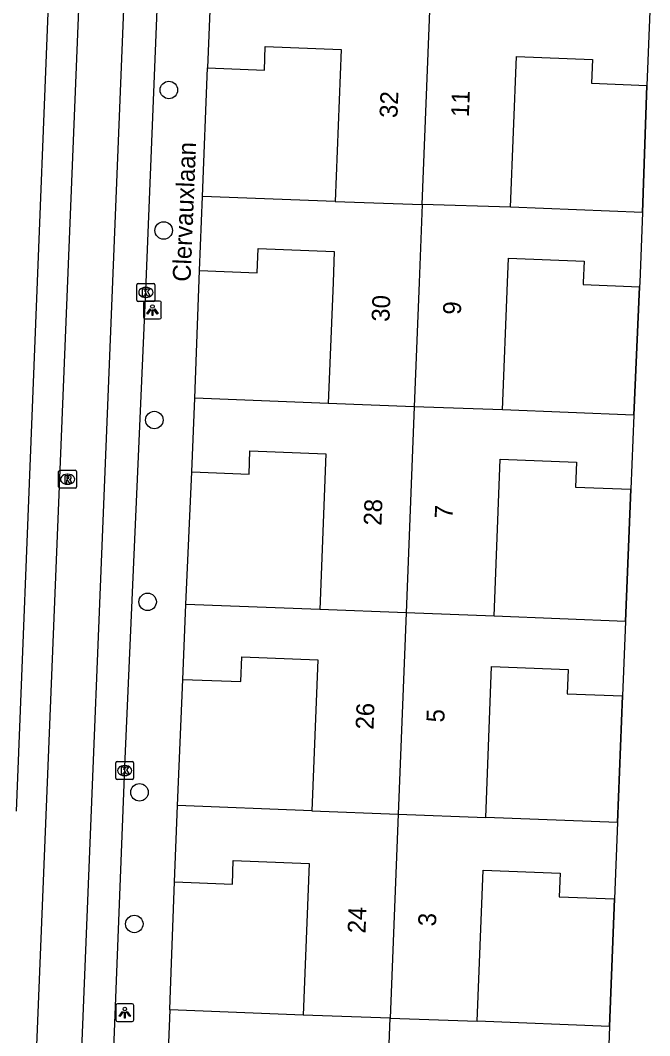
# Model space of a CAD drawing. Extents: x 160787 to 161428, y 386828 to 387483.
# Drawn here: x 160994.1 to 161029.3, y 387207.9 to 387264.6 of the extents above; entities that cross this region are included whole.
import ezdxf

# ---------------------------------------------------------------- set-up
doc = ezdxf.new("R2010")
doc.units = 0
for name, color, linetype in [('IMGEO_Boom', 7, 'Continuous'), ('IMGEO_Kolk', 7, 'Continuous'), ('IMGEO_Lichtpunt', 7, 'Continuous'), ('IMGEO_Muur', 7, 'Continuous'), ('IMGEO_Openbare_ruimte_label', 7, 'Continuous'), ('IMGEO_Pand', 7, 'Continuous'), ('IMGEO_Pand_nummerreeks', 7, 'Continuous'), ('IMGEO_Rijbaan_lokaal_gesloten', 7, 'Continuous'), ('IMGEO_Rioolput', 7, 'Continuous'), ('IMGEO_Voetpad_open', 7, 'Continuous')]:
    doc.layers.add(name, color=color, linetype=linetype)

msp = doc.modelspace()

# ---------------------------------------------------------------- linework, layer by layer
at = {"layer": 'IMGEO_Boom'}
for centre in [(161002.445, 387260.747), (161002.152, 387252.902), (161001.63, 387242.311), (161001.254, 387232.155), (161000.8, 387221.516), (161000.509, 387214.166)]:
    msp.add_circle(centre, 0.489, dxfattribs=at)
at = {"layer": 'IMGEO_Kolk'}
for p, q in [((161000.731, 387249.94), (161001.583, 387249.94)), ((161000.656, 387249.014), (161000.656, 387249.866)), ((161001.144, 387249.72), (161001.169, 387249.72)), ((161001.657, 387249.866), (161001.657, 387249.014)), ((161001.583, 387248.94), (161000.731, 387248.94)), ((161001.167, 387249.16), (161001.142, 387249.16)), ((160999.549, 387223.234), (161000.401, 387223.234)), ((160999.474, 387222.308), (160999.474, 387223.16)), ((160999.962, 387223.014), (160999.987, 387223.014)), ((161000.475, 387223.16), (161000.475, 387222.308)), ((161000.401, 387222.234), (160999.549, 387222.234)), ((160999.985, 387222.454), (160999.96, 387222.454))]:
    msp.add_line(p, q, dxfattribs=at)
for points in [[(161000.731, 387249.94), (161001.583, 387249.94)], [(161000.656, 387249.014), (161000.656, 387249.866)], [(161000.977, 387249.64), (161001.1, 387249.64), (161001.1, 387249.489), (161001.23, 387249.64), (161001.394, 387249.64), (161001.248, 387249.489), (161001.401, 387249.24), (161001.249, 387249.24), (161001.164, 387249.404), (161001.1, 387249.337), (161001.1, 387249.24), (161000.977, 387249.24), (161000.977, 387249.64)], [(161001.657, 387249.866), (161001.657, 387249.014)], [(161001.583, 387248.94), (161000.731, 387248.94)], [(160999.549, 387223.234), (161000.401, 387223.234)], [(160999.474, 387222.308), (160999.474, 387223.16)], [(160999.795, 387222.934), (160999.918, 387222.934), (160999.918, 387222.783), (161000.048, 387222.934), (161000.212, 387222.934), (161000.066, 387222.783), (161000.219, 387222.534), (161000.067, 387222.534), (160999.982, 387222.698), (160999.918, 387222.631), (160999.918, 387222.534), (160999.795, 387222.534), (160999.795, 387222.934)], [(161000.475, 387223.16), (161000.475, 387222.308)], [(161000.401, 387222.234), (160999.549, 387222.234)]]:
    msp.add_lwpolyline(points, dxfattribs=at)
for centre, start, end in [((161000.733, 387249.864), 91.552, 178.448), ((161000.733, 387249.864), 91.552, 178.448), ((161001.581, 387249.864), 1.552, 88.448), ((161001.581, 387249.864), 1.552, 88.448), ((161000.733, 387249.016), 181.552, 268.448), ((161000.733, 387249.016), 181.552, 268.448), ((161001.581, 387249.016), 271.552, 358.448), ((161001.581, 387249.016), 271.552, 358.448), ((160999.551, 387223.158), 91.552, 178.448), ((160999.551, 387223.158), 91.552, 178.448), ((161000.399, 387223.158), 1.552, 88.448), ((161000.399, 387223.158), 1.552, 88.448), ((160999.551, 387222.31), 181.552, 268.448), ((160999.551, 387222.31), 181.552, 268.448), ((161000.399, 387222.31), 271.552, 358.448), ((161000.399, 387222.31), 271.552, 358.448)]:
    msp.add_arc(centre, 0.0765, start, end, dxfattribs=at)
for centre, major_axis, ratio, start_param, end_param in [((161001.143, 387249.44), (-0.387, 0.002), 0.722429, 4.712389, 7.853982), ((161001.168, 387249.44), (-0.39, 0.002), 0.717154, 1.570796, 4.712389), ((160999.961, 387222.734), (-0.387, 0.002), 0.722429, 4.712389, 7.853982), ((160999.986, 387222.734), (-0.39, 0.002), 0.717154, 1.570796, 4.712389)]:
    msp.add_ellipse(centre, major_axis=major_axis, ratio=ratio, start_param=start_param, end_param=end_param, dxfattribs=at)
at = {"layer": 'IMGEO_Lichtpunt'}
for p, q in [((161001.026, 387248.86), (161001.026, 387248.053)), ((161001.026, 387248.86), (161001.026, 387248.053)), ((161001.928, 387248.955), (161001.12, 387248.955)), ((161001.928, 387248.955), (161001.12, 387248.955)), ((161002.022, 387248.053), (161002.022, 387248.86)), ((161002.022, 387248.053), (161002.022, 387248.86)), ((161001.12, 387247.959), (161001.928, 387247.959)), ((161001.12, 387247.959), (161001.928, 387247.959)), ((160999.484, 387209.613), (160999.484, 387208.806)), ((160999.484, 387209.613), (160999.484, 387208.806)), ((161000.386, 387209.708), (160999.578, 387209.708)), ((161000.386, 387209.708), (160999.578, 387209.708)), ((161000.48, 387208.806), (161000.48, 387209.613)), ((161000.48, 387208.806), (161000.48, 387209.613)), ((160999.578, 387208.712), (161000.386, 387208.712)), ((160999.578, 387208.712), (161000.386, 387208.712))]:
    msp.add_line(p, q, dxfattribs=at)
for points in [[(161001.4, 387248.524), (161001.439, 387248.496), (161001.251, 387248.234), (161001.213, 387248.261), (161001.4, 387248.524)], [(161001.502, 387248.476), (161001.549, 387248.476), (161001.549, 387248.154), (161001.502, 387248.154), (161001.502, 387248.476)], [(161001.612, 387248.496), (161001.65, 387248.523), (161001.837, 387248.261), (161001.798, 387248.233), (161001.612, 387248.496)], [(160999.858, 387209.277), (160999.897, 387209.249), (160999.709, 387208.987), (160999.671, 387209.014), (160999.858, 387209.277)], [(160999.96, 387209.229), (161000.007, 387209.229), (161000.007, 387208.907), (160999.96, 387208.907), (160999.96, 387209.229)], [(161000.07, 387209.249), (161000.108, 387209.276), (161000.295, 387209.014), (161000.256, 387208.986), (161000.07, 387209.249)]]:
    msp.add_lwpolyline(points, dxfattribs=at)
for centre in [(161001.525, 387248.658), (160999.983, 387209.411)]:
    msp.add_circle(centre, 0.0994, dxfattribs=at)
for centre, start, end in [((161001.12, 387248.86), 90, 180), ((161001.12, 387248.86), 90, 180), ((161001.928, 387248.86), 0, 90), ((161001.928, 387248.86), 0, 90), ((161001.12, 387248.053), 180, 270), ((161001.12, 387248.053), 180, 270), ((161001.928, 387248.053), 270, 0), ((161001.928, 387248.053), 270, 360), ((160999.578, 387209.613), 90, 180), ((160999.578, 387209.613), 90, 180), ((161000.386, 387209.613), 0, 90), ((161000.386, 387209.613), 0, 90), ((160999.578, 387208.806), 180, 270), ((160999.578, 387208.806), 180, 270), ((161000.386, 387208.806), 270, 0), ((161000.386, 387208.806), 270, 360)]:
    msp.add_arc(centre, 0.0946, start, end, dxfattribs=at)
at = {"layer": 'IMGEO_Muur'}
for points in [[(161004.324, 387254.805), (161004.599, 387261.982)], [(161028.919, 387253.904), (161029.154, 387261.009)], [(161003.898, 387243.526), (161004.16, 387250.667)], [(161028.423, 387242.59), (161028.755, 387249.755)], [(161003.393, 387232.018), (161003.736, 387239.413)], [(161027.962, 387231.067), (161028.259, 387238.449)], [(161002.92, 387220.784), (161003.228, 387227.828)], [(161027.515, 387219.829), (161027.797, 387226.902)], [(161002.518, 387209.946), (161002.751, 387216.511)], [(161027.077, 387208.44), (161027.346, 387215.559)], [(161002.497, 387209.36), (161002.518, 387209.946)]]:
    msp.add_lwpolyline(points, dxfattribs=at)
at = {"layer": 'IMGEO_Pand'}
for points in [[(161004.762, 387266.114), (161004.599, 387261.982)], [(161016.598, 387254.354), (161017.04, 387265.629)], [(161017.04, 387265.629), (161029.318, 387265.143), (161029.154, 387261.009)], [(161004.599, 387261.982), (161007.782, 387261.856), (161007.834, 387263.176), (161012.08, 387263.009), (161011.744, 387254.512)], [(161021.539, 387254.196), (161021.872, 387262.624), (161026.12, 387262.457), (161026.068, 387261.131), (161029.154, 387261.009)], [(161004.16, 387250.667), (161004.324, 387254.805)], [(161011.744, 387254.512), (161004.324, 387254.805)], [(161011.744, 387254.512), (161016.598, 387254.354)], [(161016.598, 387254.354), (161016.427, 387250), (161016.155, 387243.057)], [(161021.539, 387254.196), (161016.598, 387254.354)], [(161028.919, 387253.904), (161021.539, 387254.196)], [(161028.919, 387253.904), (161028.765, 387250), (161028.755, 387249.755)], [(161004.16, 387250.667), (161007.377, 387250.54), (161007.43, 387251.887), (161011.685, 387251.719), (161011.617, 387250), (161011.35, 387243.232)], [(161021.083, 387242.88), (161021.364, 387250), (161021.418, 387251.36), (161025.652, 387251.192), (161025.605, 387250), (161025.6, 387249.88), (161028.755, 387249.755)], [(161003.736, 387239.413), (161003.898, 387243.526)], [(161011.35, 387243.232), (161003.898, 387243.526)], [(161016.155, 387243.057), (161011.35, 387243.232)], [(161016.155, 387243.057), (161015.703, 387231.539)], [(161021.083, 387242.88), (161016.155, 387243.057)], [(161028.423, 387242.59), (161021.083, 387242.88)], [(161028.423, 387242.59), (161028.259, 387238.449)], [(161003.736, 387239.413), (161006.924, 387239.287), (161006.975, 387240.597), (161011.224, 387240.429), (161010.88, 387231.722)], [(161020.622, 387231.357), (161020.968, 387240.119), (161025.222, 387239.951), (161025.168, 387238.571), (161028.259, 387238.449)], [(161003.228, 387227.828), (161003.393, 387232.018)], [(161010.88, 387231.722), (161003.393, 387232.018)], [(161015.703, 387231.539), (161010.88, 387231.722)], [(161015.703, 387231.539), (161015.262, 387220.304)], [(161020.622, 387231.357), (161015.703, 387231.539)], [(161027.962, 387231.067), (161020.622, 387231.357)], [(161027.962, 387231.067), (161027.797, 387226.902)], [(161003.228, 387227.828), (161006.463, 387227.7), (161006.517, 387229.084), (161010.762, 387228.916), (161010.429, 387220.487)], [(161020.152, 387220.12), (161020.485, 387228.542), (161024.76, 387228.373), (161024.707, 387227.024), (161027.797, 387226.902)], [(161002.751, 387216.511), (161002.92, 387220.784)], [(161010.429, 387220.487), (161002.92, 387220.784)], [(161010.429, 387220.487), (161015.262, 387220.304)], [(161015.262, 387220.304), (161014.815, 387208.9)], [(161015.262, 387220.304), (161020.152, 387220.12)], [(161027.515, 387219.829), (161020.152, 387220.12)], [(161027.515, 387219.829), (161027.346, 387215.559)], [(161002.751, 387216.511), (161005.991, 387216.383), (161006.043, 387217.705), (161010.289, 387217.537), (161009.954, 387209.065)], [(161019.679, 387208.733), (161020.013, 387217.175), (161024.318, 387217.005), (161024.266, 387215.68), (161027.346, 387215.559)], [(161002.497, 387209.36), (161002.333, 387205.211)], [(161009.954, 387209.065), (161002.497, 387209.36)], [(161014.815, 387208.9), (161009.954, 387209.065)], [(161014.36, 387197.301), (161014.815, 387208.9)], [(161014.815, 387208.9), (161019.679, 387208.733)], [(161027.077, 387208.44), (161019.679, 387208.733)], [(161027.077, 387208.44), (161026.913, 387204.29)]]:
    msp.add_lwpolyline(points, dxfattribs=at)
at = {"layer": 'IMGEO_Rijbaan_lokaal_gesloten'}
for points in [[(160998.93, 387196.297), (160999.473, 387210.041), (161000, 387223.379), (161001.181, 387250), (161001.845, 387266.642), (161001.903, 387268.799)], [(160990.739, 387100.543), (160993.392, 387166.012), (160997.526, 387268.031)], [(160993.918, 387220.458), (160995.823, 387268.379)], [(160996.803, 387179.598), (160996.709, 387185.478), (161000.04, 387268.054)]]:
    msp.add_lwpolyline(points, dxfattribs=at)
at = {"layer": 'IMGEO_Rioolput'}
for p, q in [((160996.283, 387238.578), (160996.283, 387239.43)), ((160996.358, 387239.504), (160997.21, 387239.504)), ((160996.771, 387239.284), (160996.796, 387239.284)), ((160997.284, 387239.43), (160997.284, 387238.578)), ((160996.794, 387238.724), (160996.769, 387238.724)), ((160997.21, 387238.504), (160996.358, 387238.504))]:
    msp.add_line(p, q, dxfattribs=at)
for points in [[(160996.283, 387238.578), (160996.283, 387239.43)], [(160996.358, 387239.504), (160997.21, 387239.504)], [(160996.872, 387239.202), (160996.62, 387239.204), (160996.62, 387238.804)], [(160996.798, 387239.123), (160996.744, 387239.123), (160996.744, 387239.042)], [(160997.284, 387239.43), (160997.284, 387238.578)], [(160996.62, 387238.804), (160996.744, 387238.804), (160996.744, 387238.966), (160996.755, 387238.966)], [(160996.744, 387239.042), (160996.796, 387239.042)], [(160996.802, 387238.937), (160996.873, 387238.804), (160997.013, 387238.804), (160996.948, 387238.93)], [(160997.21, 387238.504), (160996.358, 387238.504)]]:
    msp.add_lwpolyline(points, dxfattribs=at)
for centre, radius, start, end in [((160996.36, 387239.428), 0.0765, 91.552, 178.448), ((160996.36, 387239.428), 0.0765, 91.552, 178.448), ((160996.804, 387239.027), 0.0964, 77.0061, 93.1865), ((160996.818, 387239.084), 0.0378, 276.6634, 79.6772), ((160996.871, 387239.092), 0.109, 350.3612, 89.416), ((160997.208, 387239.428), 0.0765, 1.552, 88.448), ((160997.208, 387239.428), 0.0765, 1.552, 88.448), ((160996.36, 387238.58), 0.0765, 181.552, 268.448), ((160996.36, 387238.58), 0.0765, 181.552, 268.448), ((160996.754, 387238.913), 0.0533, 26.0293, 88.6989), ((160996.78, 387239.231), 0.19, 274.7715, 282.9687), ((160996.869, 387239.092), 0.112, 277.5842, 350.9817), ((160996.853, 387238.877), 0.108, 29.5134, 73.7905), ((160997.208, 387238.58), 0.0765, 271.552, 358.448), ((160997.208, 387238.58), 0.0765, 271.552, 358.448)]:
    msp.add_arc(centre, radius, start, end, dxfattribs=at)
for centre, major_axis, ratio, start_param, end_param in [((160996.77, 387239.004), (-0.387, 0.002), 0.722429, 4.712389, 7.853982), ((160996.795, 387239.004), (-0.39, 0.002), 0.717154, 1.570796, 4.712389)]:
    msp.add_ellipse(centre, major_axis=major_axis, ratio=ratio, start_param=start_param, end_param=end_param, dxfattribs=at)
at = {"layer": 'IMGEO_Voetpad_open'}
for points in [[(161004.324, 387254.805), (161004.599, 387261.982)], [(161029.154, 387261.009), (161028.919, 387253.904)], [(161003.898, 387243.526), (161004.16, 387250.667)], [(161028.755, 387249.755), (161028.423, 387242.59)], [(161003.393, 387232.018), (161003.736, 387239.413)], [(161028.259, 387238.449), (161027.962, 387231.067)], [(161002.92, 387220.784), (161003.228, 387227.828)], [(161027.797, 387226.902), (161027.515, 387219.829)], [(161002.497, 387209.36), (161002.518, 387209.946), (161002.751, 387216.511)], [(161027.346, 387215.559), (161027.077, 387208.44)]]:
    msp.add_lwpolyline(points, dxfattribs=at)

# ---------------------------------------------------------------- texts
at = {"layer": 'IMGEO_Openbare_ruimte_label'}
msp.add_text('Clervauxlaan', height=1, rotation=87.6498, dxfattribs=at).set_placement((161003.649, 387250.023))
at = {"layer": 'IMGEO_Pand_nummerreeks'}
for s, rotation, p in [('32', 87.7588, (161015.214, 387259.17)), ('11', 87.6734, (161019.208, 387259.221)), ('30', 87.7588, (161014.768, 387247.788)), ('9', 87.6734, (161018.759, 387248.18)), ('28', 87.7588, (161014.323, 387236.4)), ('7', 87.6734, (161018.297, 387236.792)), ('26', 87.7588, (161013.877, 387225.009)), ('5', 87.6734, (161017.834, 387225.405)), ('24', 87.7588, (161013.431, 387213.621)), ('3', 87.6734, (161017.371, 387214.018))]:
    msp.add_text(s, height=1, rotation=rotation, dxfattribs=at).set_placement(p)

doc.saveas('drawing.dxf')
